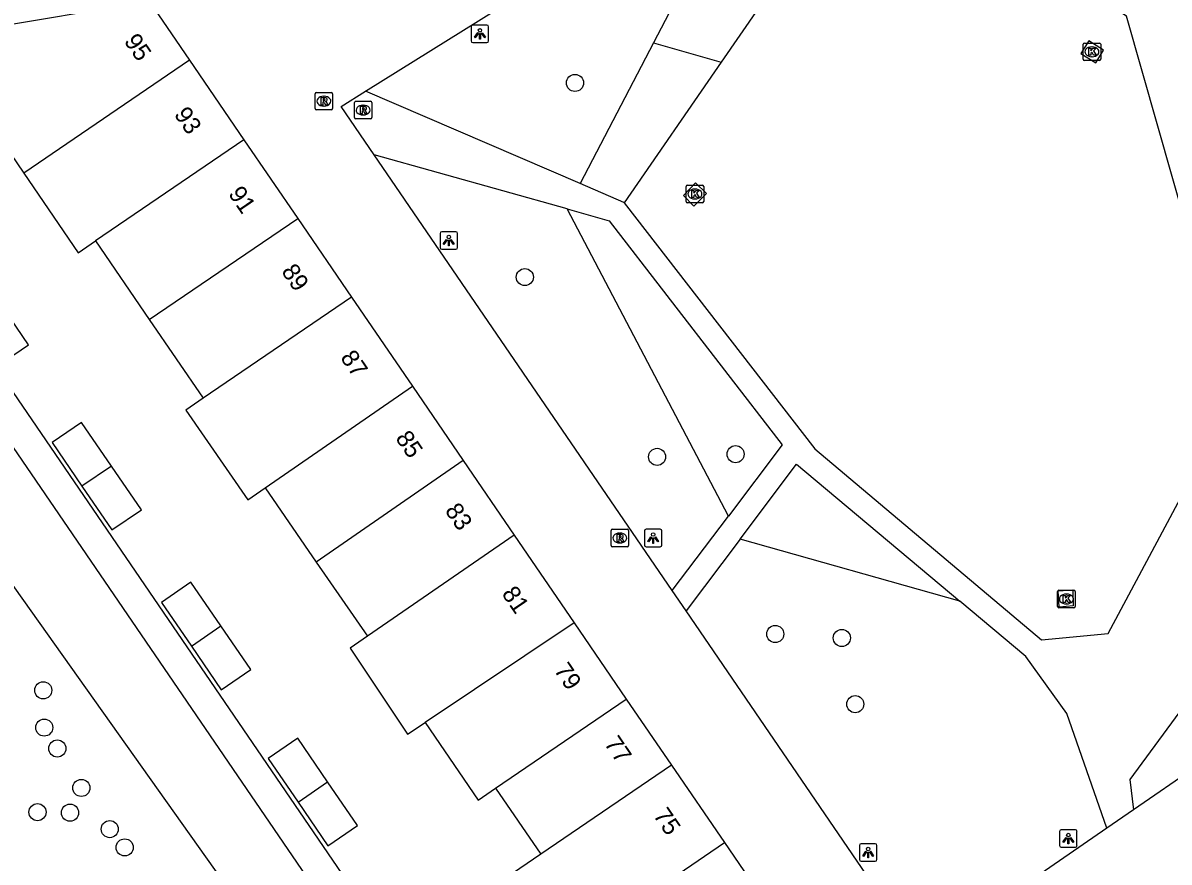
# Model space of a CAD drawing. Extents: x 155275 to 156263, y 382654 to 383635.
# Drawn here: x 155429.2 to 155494.7, y 382953 to 383001 of the extents above; entities that cross this region are included whole.
import ezdxf

# ---------------------------------------------------------------- set-up
doc = ezdxf.new("R2010")
doc.units = 0
for name, color, linetype in [('IMGEO_Boom', 7, 'Continuous'), ('IMGEO_Groenvoorziening', 7, 'Continuous'), ('IMGEO_Kolk', 7, 'Continuous'), ('IMGEO_Lichtpunt', 7, 'Continuous'), ('IMGEO_Pand', 7, 'Continuous'), ('IMGEO_Pand_nummerreeks', 7, 'Continuous'), ('IMGEO_Rioolput', 7, 'Continuous'), ('IMGEO_Voetpad_gesloten', 7, 'Continuous'), ('IMGEO_Voetpad_halfverhard', 7, 'Continuous'), ('IMGEO_Voetpad_open', 7, 'Continuous')]:
    doc.layers.add(name, color=color, linetype=linetype)

msp = doc.modelspace()

# ---------------------------------------------------------------- linework, layer by layer
at = {"layer": 'IMGEO_Boom'}
for centre in [(155460.746, 382997.555), (155457.883, 382986.463), (155469.914, 382976.346), (155465.433, 382976.193), (155472.178, 382966.076), (155475.978, 382965.849), (155430.394, 382962.861), (155476.745, 382962.069), (155430.451, 382960.729), (155431.197, 382959.533), (155432.569, 382957.284), (155430.066, 382955.897), (155431.924, 382955.868), (155434.189, 382954.931), (155435.043, 382953.886)]:
    msp.add_circle(centre, 0.489, dxfattribs=at)
at = {"layer": 'IMGEO_Groenvoorziening'}
for points in [[(155471.008, 383010.94), (155465.23, 382999.846)], [(155477.449, 383010.857), (155469.091, 382998.733)], [(155405.665, 383004.391), (155426.03, 382972.515), (155450.141, 382938.572), (155450.906, 382935.259), (155448.856, 382932.565), (155446.663, 382930.282)], [(155465.23, 382999.846), (155461.042, 382991.805)], [(155465.23, 382999.846), (155469.091, 382998.733)], [(155469.091, 382998.733), (155463.557, 382990.705)], [(155469.503, 382972.811), (155460.297, 382990.354)], [(155482.709, 382967.951), (155470.174, 382971.495)]]:
    msp.add_lwpolyline(points, dxfattribs=at)
at = {"layer": 'IMGEO_Kolk'}
for p, q in [((155489.753, 382998.908), (155489.753, 382999.76)), ((155489.828, 382999.834), (155490.68, 382999.834)), ((155490.754, 382999.76), (155490.754, 382998.908)), ((155490.264, 382999.054), (155490.239, 382999.054)), ((155490.241, 382999.614), (155490.266, 382999.614)), ((155490.68, 382998.834), (155489.828, 382998.834)), ((155467.093, 382990.782), (155467.093, 382991.634)), ((155467.168, 382991.708), (155468.02, 382991.708)), ((155467.581, 382991.488), (155467.606, 382991.488)), ((155468.094, 382991.634), (155468.094, 382990.782)), ((155468.02, 382990.708), (155467.168, 382990.708)), ((155467.604, 382990.928), (155467.579, 382990.928)), ((155488.296, 382967.649), (155488.296, 382968.501)), ((155488.371, 382968.575), (155489.223, 382968.575)), ((155488.784, 382968.355), (155488.809, 382968.355)), ((155489.297, 382968.501), (155489.297, 382967.649)), ((155488.807, 382967.795), (155488.782, 382967.795)), ((155489.223, 382967.575), (155488.371, 382967.575))]:
    msp.add_line(p, q, dxfattribs=at)
for points in [[(155489.753, 382998.908), (155489.753, 382999.76)], [(155489.828, 382999.834), (155490.68, 382999.834)], [(155490.754, 382999.76), (155490.754, 382998.908)], [(155490.074, 382999.534), (155490.197, 382999.534), (155490.197, 382999.383), (155490.327, 382999.534), (155490.491, 382999.534), (155490.345, 382999.383), (155490.498, 382999.134), (155490.346, 382999.134), (155490.261, 382999.298), (155490.197, 382999.231), (155490.197, 382999.134), (155490.074, 382999.134), (155490.074, 382999.534)], [(155490.68, 382998.834), (155489.828, 382998.834)], [(155467.093, 382990.782), (155467.093, 382991.634)], [(155467.168, 382991.708), (155468.02, 382991.708)], [(155467.414, 382991.408), (155467.537, 382991.408), (155467.537, 382991.257), (155467.667, 382991.408), (155467.831, 382991.408), (155467.685, 382991.257), (155467.838, 382991.008), (155467.686, 382991.008), (155467.601, 382991.172), (155467.537, 382991.105), (155467.537, 382991.008), (155467.414, 382991.008), (155467.414, 382991.408)], [(155468.094, 382991.634), (155468.094, 382990.782)], [(155468.02, 382990.708), (155467.168, 382990.708)], [(155488.296, 382967.649), (155488.296, 382968.501)], [(155488.371, 382968.575), (155489.223, 382968.575)], [(155489.297, 382968.501), (155489.297, 382967.649)], [(155488.617, 382968.275), (155488.74, 382968.275), (155488.74, 382968.124), (155488.87, 382968.275), (155489.034, 382968.275), (155488.888, 382968.124), (155489.041, 382967.875), (155488.889, 382967.875), (155488.804, 382968.039), (155488.74, 382967.972), (155488.74, 382967.875), (155488.617, 382967.875), (155488.617, 382968.275)], [(155489.223, 382967.575), (155488.371, 382967.575)]]:
    msp.add_lwpolyline(points, dxfattribs=at)
for centre, start, end in [((155489.83, 382999.758), 91.55205, 178.44795), ((155489.83, 382999.758), 91.55205, 178.44795), ((155490.678, 382999.758), 1.55205, 88.44795), ((155490.678, 382999.758), 1.55205, 88.44795), ((155489.83, 382998.91), 181.55205, 268.44795), ((155489.83, 382998.91), 181.55205, 268.44795), ((155490.678, 382998.91), 271.55205, 358.44795), ((155490.678, 382998.91), 271.55205, 358.44795), ((155467.17, 382991.632), 91.55205, 178.44795), ((155467.17, 382991.632), 91.55205, 178.44795), ((155468.018, 382991.632), 1.55205, 88.44795), ((155468.018, 382991.632), 1.55205, 88.44795), ((155467.17, 382990.784), 181.55205, 268.44795), ((155467.17, 382990.784), 181.55205, 268.44795), ((155468.018, 382990.784), 271.55205, 358.44795), ((155468.018, 382990.784), 271.55205, 358.44795), ((155488.373, 382968.499), 91.55205, 178.44795), ((155488.373, 382968.499), 91.55205, 178.44795), ((155489.221, 382968.499), 1.55205, 88.44795), ((155489.221, 382968.499), 1.55205, 88.44795), ((155488.373, 382967.651), 181.55205, 268.44795), ((155488.373, 382967.651), 181.55205, 268.44795), ((155489.221, 382967.651), 271.55205, 358.44795), ((155489.221, 382967.651), 271.55205, 358.44795)]:
    msp.add_arc(centre, 0.0765, start, end, dxfattribs=at)
for centre, major_axis, ratio, start_param, end_param in [((155490.24, 382999.334), (-0.387, 0.002), 0.722429, 4.712389, 7.853982), ((155490.265, 382999.334), (-0.39, 0.002), 0.717154, 1.570796, 4.712389), ((155467.58, 382991.208), (-0.387, 0.002), 0.722429, 4.712389, 7.853982), ((155467.605, 382991.208), (-0.39, 0.002), 0.717154, 1.570796, 4.712389), ((155488.783, 382968.075), (-0.387, 0.002), 0.722429, 4.712389, 7.853982), ((155488.808, 382968.075), (-0.39, 0.002), 0.717154, 1.570796, 4.712389)]:
    msp.add_ellipse(centre, major_axis=major_axis, ratio=ratio, start_param=start_param, end_param=end_param, dxfattribs=at)
at = {"layer": 'IMGEO_Lichtpunt'}
for p, q in [((155454.821, 383000.762), (155454.821, 382999.955)), ((155454.821, 383000.762), (155454.821, 382999.955)), ((155455.723, 383000.857), (155454.915, 383000.857)), ((155455.723, 383000.857), (155454.915, 383000.857)), ((155455.817, 382999.955), (155455.817, 383000.762)), ((155455.817, 382999.955), (155455.817, 383000.762)), ((155454.915, 382999.861), (155455.723, 382999.861)), ((155454.915, 382999.861), (155455.723, 382999.861)), ((155453.044, 382988.954), (155453.044, 382988.147)), ((155453.044, 382988.954), (155453.044, 382988.147)), ((155453.946, 382989.049), (155453.138, 382989.049)), ((155453.946, 382989.049), (155453.138, 382989.049)), ((155454.04, 382988.147), (155454.04, 382988.954)), ((155454.04, 382988.147), (155454.04, 382988.954)), ((155453.138, 382988.053), (155453.946, 382988.053)), ((155453.138, 382988.053), (155453.946, 382988.053)), ((155464.711, 382971.961), (155464.711, 382971.154)), ((155464.711, 382971.961), (155464.711, 382971.154)), ((155465.613, 382972.056), (155464.805, 382972.056)), ((155465.613, 382972.056), (155464.805, 382972.056)), ((155465.707, 382971.154), (155465.707, 382971.961)), ((155465.707, 382971.154), (155465.707, 382971.961)), ((155464.805, 382971.06), (155465.613, 382971.06)), ((155464.805, 382971.06), (155465.613, 382971.06)), ((155488.406, 382954.795), (155488.406, 382953.988)), ((155488.406, 382954.795), (155488.406, 382953.988)), ((155489.308, 382954.89), (155488.5, 382954.89)), ((155489.308, 382954.89), (155488.5, 382954.89)), ((155489.402, 382953.988), (155489.402, 382954.795)), ((155489.402, 382953.988), (155489.402, 382954.795)), ((155476.983, 382954.001), (155476.983, 382953.194)), ((155476.983, 382954.001), (155476.983, 382953.194)), ((155477.885, 382954.096), (155477.077, 382954.096)), ((155477.885, 382954.096), (155477.077, 382954.096)), ((155477.979, 382953.194), (155477.979, 382954.001)), ((155477.979, 382953.194), (155477.979, 382954.001)), ((155488.5, 382953.894), (155489.308, 382953.894)), ((155488.5, 382953.894), (155489.308, 382953.894)), ((155477.077, 382953.1), (155477.885, 382953.1)), ((155477.077, 382953.1), (155477.885, 382953.1))]:
    msp.add_line(p, q, dxfattribs=at)
for points in [[(155455.195, 383000.426), (155455.234, 383000.398), (155455.046, 383000.136), (155455.008, 383000.163), (155455.195, 383000.426)], [(155455.297, 383000.378), (155455.344, 383000.378), (155455.344, 383000.056), (155455.297, 383000.056), (155455.297, 383000.378)], [(155455.407, 383000.398), (155455.445, 383000.425), (155455.632, 383000.163), (155455.593, 383000.135), (155455.407, 383000.398)], [(155453.418, 382988.618), (155453.457, 382988.59), (155453.269, 382988.328), (155453.231, 382988.355), (155453.418, 382988.618)], [(155453.63, 382988.59), (155453.668, 382988.617), (155453.855, 382988.355), (155453.816, 382988.327), (155453.63, 382988.59)], [(155453.52, 382988.57), (155453.567, 382988.57), (155453.567, 382988.248), (155453.52, 382988.248), (155453.52, 382988.57)], [(155465.085, 382971.625), (155465.124, 382971.597), (155464.936, 382971.335), (155464.898, 382971.362), (155465.085, 382971.625)], [(155465.187, 382971.577), (155465.234, 382971.577), (155465.234, 382971.255), (155465.187, 382971.255), (155465.187, 382971.577)], [(155465.297, 382971.597), (155465.335, 382971.624), (155465.522, 382971.362), (155465.483, 382971.334), (155465.297, 382971.597)], [(155488.78, 382954.459), (155488.819, 382954.431), (155488.631, 382954.169), (155488.593, 382954.196), (155488.78, 382954.459)], [(155488.882, 382954.411), (155488.929, 382954.411), (155488.929, 382954.089), (155488.882, 382954.089), (155488.882, 382954.411)], [(155488.992, 382954.431), (155489.03, 382954.458), (155489.217, 382954.196), (155489.178, 382954.168), (155488.992, 382954.431)], [(155477.357, 382953.665), (155477.396, 382953.637), (155477.208, 382953.375), (155477.17, 382953.402), (155477.357, 382953.665)], [(155477.459, 382953.617), (155477.506, 382953.617), (155477.506, 382953.295), (155477.459, 382953.295), (155477.459, 382953.617)], [(155477.569, 382953.637), (155477.607, 382953.664), (155477.794, 382953.402), (155477.755, 382953.374), (155477.569, 382953.637)]]:
    msp.add_lwpolyline(points, dxfattribs=at)
for centre in [(155455.32, 383000.56), (155453.543, 382988.752), (155465.21, 382971.759), (155488.905, 382954.593), (155477.482, 382953.799)]:
    msp.add_circle(centre, 0.0994, dxfattribs=at)
for centre, start, end in [((155454.915, 383000.762), 90, 180), ((155454.915, 383000.762), 90, 180), ((155455.723, 383000.762), 0, 90), ((155455.723, 383000.762), 0, 90), ((155454.915, 382999.955), 180, 270), ((155454.915, 382999.955), 180, 270), ((155455.723, 382999.955), 270, 0), ((155455.723, 382999.955), 270, 360), ((155453.138, 382988.954), 90, 180), ((155453.138, 382988.954), 90, 180), ((155453.946, 382988.954), 0, 90), ((155453.946, 382988.954), 0, 90), ((155453.138, 382988.147), 180, 270), ((155453.138, 382988.147), 180, 270), ((155453.946, 382988.147), 270, 0), ((155453.946, 382988.147), 270, 360), ((155464.805, 382971.961), 90, 180), ((155464.805, 382971.961), 90, 180), ((155465.613, 382971.961), 0, 90), ((155465.613, 382971.961), 0, 90), ((155464.805, 382971.154), 180, 270), ((155464.805, 382971.154), 180, 270), ((155465.613, 382971.154), 270, 0), ((155465.613, 382971.154), 270, 360), ((155488.5, 382954.795), 90, 180), ((155488.5, 382954.795), 90, 180), ((155489.308, 382954.795), 0, 90), ((155489.308, 382954.795), 0, 90), ((155477.077, 382954.001), 90, 180), ((155477.077, 382954.001), 90, 180), ((155477.885, 382954.001), 0, 90), ((155477.885, 382954.001), 0, 90), ((155488.5, 382953.988), 180, 270), ((155488.5, 382953.988), 180, 270), ((155489.308, 382953.988), 270, 0), ((155489.308, 382953.988), 270, 360), ((155477.077, 382953.194), 180, 270), ((155477.077, 382953.194), 180, 270), ((155477.885, 382953.194), 270, 0), ((155477.885, 382953.194), 270, 360)]:
    msp.add_arc(centre, 0.0946, start, end, dxfattribs=at)
at = {"layer": 'IMGEO_Pand'}
for points in [[(155426.622, 383000.594), (155436.437, 383002.224), (155438.739, 382998.854)], [(155426.622, 383000.594), (155428.174, 382998.324), (155426.176, 382996.958), (155429.278, 382992.407)], [(155438.739, 382998.854), (155429.278, 382992.407)], [(155438.739, 382998.854), (155441.846, 382994.306)], [(155441.846, 382994.306), (155433.38, 382988.537)], [(155441.846, 382994.306), (155444.917, 382989.81)], [(155429.278, 382992.407), (155432.38, 382987.855), (155433.38, 382988.537)], [(155436.447, 382984.038), (155444.917, 382989.81)], [(155444.917, 382989.81), (155447.989, 382985.314)], [(155433.38, 382988.537), (155436.447, 382984.038)], [(155447.989, 382985.314), (155439.513, 382979.538)], [(155447.989, 382985.314), (155451.464, 382980.227)], [(155426.161, 382983.939), (155427.867, 382981.443), (155429.552, 382982.595), (155427.846, 382985.091)], [(155436.447, 382984.038), (155439.513, 382979.538)], [(155443.055, 382974.419), (155451.464, 382980.227)], [(155451.464, 382980.227), (155454.366, 382975.978)], [(155439.513, 382979.538), (155438.527, 382978.857), (155442.065, 382973.735), (155443.055, 382974.419)], [(155434.29, 382975.667), (155432.585, 382978.159), (155430.901, 382977.008), (155432.605, 382974.515)], [(155434.29, 382975.667), (155432.605, 382974.515)], [(155432.605, 382974.515), (155434.309, 382972.022), (155435.994, 382973.174), (155434.29, 382975.667)], [(155454.366, 382975.978), (155445.979, 382970.186)], [(155454.366, 382975.978), (155457.268, 382971.73)], [(155443.055, 382974.419), (155445.979, 382970.186)], [(155457.268, 382971.73), (155448.903, 382965.952)], [(155457.268, 382971.73), (155460.693, 382966.717)], [(155445.979, 382970.186), (155448.903, 382965.952)], [(155440.532, 382966.538), (155438.826, 382969.032), (155437.142, 382967.88), (155438.847, 382965.386)], [(155438.847, 382965.386), (155440.532, 382966.538)], [(155438.847, 382965.386), (155440.553, 382962.892), (155442.237, 382964.043), (155440.532, 382966.538)], [(155460.693, 382966.717), (155452.189, 382961.019)], [(155460.693, 382966.717), (155463.669, 382962.361)], [(155448.903, 382965.952), (155447.904, 382965.262), (155451.192, 382960.351), (155452.189, 382961.019)], [(155456.215, 382957.264), (155463.669, 382962.361)], [(155463.669, 382962.361), (155466.247, 382958.586)], [(155452.189, 382961.019), (155455.222, 382956.585), (155456.215, 382957.264)], [(155446.623, 382957.629), (155444.918, 382960.122), (155443.234, 382958.971), (155444.939, 382956.477)], [(155466.247, 382958.586), (155458.792, 382953.493)], [(155466.247, 382958.586), (155469.272, 382954.159)], [(155444.939, 382956.477), (155446.623, 382957.629)], [(155444.939, 382956.477), (155446.644, 382953.984), (155448.328, 382955.136), (155446.623, 382957.629)], [(155456.215, 382957.264), (155458.792, 382953.493)], [(155459.842, 382947.715), (155469.272, 382954.159)], [(155469.272, 382954.159), (155472.298, 382949.729)], [(155458.792, 382953.493), (155456.816, 382952.143), (155459.842, 382947.715)]]:
    msp.add_lwpolyline(points, dxfattribs=at)
at = {"layer": 'IMGEO_Rioolput'}
for p, q in [((155445.911, 382996.086), (155445.911, 382996.938)), ((155445.986, 382997.012), (155446.838, 382997.012)), ((155446.399, 382996.792), (155446.424, 382996.792)), ((155446.912, 382996.938), (155446.912, 382996.086)), ((155448.152, 382995.578), (155448.152, 382996.43)), ((155448.227, 382996.504), (155449.079, 382996.504)), ((155449.153, 382996.43), (155449.153, 382995.578)), ((155446.838, 382996.012), (155445.986, 382996.012)), ((155446.422, 382996.232), (155446.397, 382996.232)), ((155448.64, 382996.284), (155448.665, 382996.284)), ((155449.079, 382995.504), (155448.227, 382995.504)), ((155448.663, 382995.724), (155448.638, 382995.724)), ((155462.805, 382971.133), (155462.805, 382971.985)), ((155462.88, 382972.059), (155463.732, 382972.059)), ((155463.293, 382971.839), (155463.318, 382971.839)), ((155463.806, 382971.985), (155463.806, 382971.133)), ((155463.732, 382971.059), (155462.88, 382971.059)), ((155463.316, 382971.279), (155463.291, 382971.279))]:
    msp.add_line(p, q, dxfattribs=at)
for points in [[(155445.911, 382996.086), (155445.911, 382996.938)], [(155445.986, 382997.012), (155446.838, 382997.012)], [(155446.5, 382996.71), (155446.248, 382996.712), (155446.248, 382996.312)], [(155446.248, 382996.312), (155446.372, 382996.312), (155446.372, 382996.474), (155446.383, 382996.474)], [(155446.426, 382996.631), (155446.372, 382996.631), (155446.372, 382996.55)], [(155446.372, 382996.55), (155446.424, 382996.55)], [(155446.43, 382996.445), (155446.501, 382996.312), (155446.641, 382996.312), (155446.576, 382996.438)], [(155446.912, 382996.938), (155446.912, 382996.086)], [(155448.152, 382995.578), (155448.152, 382996.43)], [(155448.227, 382996.504), (155449.079, 382996.504)], [(155449.153, 382996.43), (155449.153, 382995.578)], [(155446.838, 382996.012), (155445.986, 382996.012)], [(155448.741, 382996.202), (155448.489, 382996.204), (155448.489, 382995.804)], [(155448.489, 382995.804), (155448.613, 382995.804), (155448.613, 382995.966), (155448.624, 382995.966)], [(155448.667, 382996.123), (155448.613, 382996.123), (155448.613, 382996.042)], [(155448.613, 382996.042), (155448.665, 382996.042)], [(155448.671, 382995.937), (155448.742, 382995.804), (155448.882, 382995.804), (155448.817, 382995.93)], [(155449.079, 382995.504), (155448.227, 382995.504)], [(155462.805, 382971.133), (155462.805, 382971.985)], [(155462.88, 382972.059), (155463.732, 382972.059)], [(155463.394, 382971.757), (155463.142, 382971.759), (155463.142, 382971.359)], [(155463.32, 382971.678), (155463.266, 382971.678), (155463.266, 382971.597)], [(155463.266, 382971.597), (155463.318, 382971.597)], [(155463.806, 382971.985), (155463.806, 382971.133)], [(155463.732, 382971.059), (155462.88, 382971.059)], [(155463.142, 382971.359), (155463.266, 382971.359), (155463.266, 382971.521), (155463.277, 382971.521)], [(155463.324, 382971.492), (155463.395, 382971.359), (155463.535, 382971.359), (155463.47, 382971.485)]]:
    msp.add_lwpolyline(points, dxfattribs=at)
for centre, radius, start, end in [((155445.988, 382996.936), 0.0765, 91.55205, 178.44795), ((155445.988, 382996.936), 0.0765, 91.55205, 178.44795), ((155446.382, 382996.421), 0.0533, 26.02933, 88.69889), ((155446.408, 382996.739), 0.19, 274.7715, 282.96867), ((155446.432, 382996.535), 0.0964, 77.00612, 93.18647), ((155446.446, 382996.592), 0.0378, 276.66336, 79.67722), ((155446.499, 382996.6), 0.109, 350.36119, 89.41601), ((155446.497, 382996.6), 0.112, 277.58423, 350.98172), ((155446.481, 382996.385), 0.108, 29.51342, 73.79051), ((155446.836, 382996.936), 0.0765, 1.55205, 88.44795), ((155446.836, 382996.936), 0.0765, 1.55205, 88.44795), ((155448.229, 382996.428), 0.0765, 91.55205, 178.44795), ((155448.229, 382996.428), 0.0765, 91.55205, 178.44795), ((155449.077, 382996.428), 0.0765, 1.55205, 88.44795), ((155449.077, 382996.428), 0.0765, 1.55205, 88.44795), ((155445.988, 382996.088), 0.0765, 181.55205, 268.44795), ((155445.988, 382996.088), 0.0765, 181.55205, 268.44795), ((155446.836, 382996.088), 0.0765, 271.55205, 358.44795), ((155446.836, 382996.088), 0.0765, 271.55205, 358.44795), ((155448.623, 382995.913), 0.0533, 26.02933, 88.69889), ((155448.649, 382996.231), 0.19, 274.7715, 282.96867), ((155448.673, 382996.027), 0.0964, 77.00612, 93.18647), ((155448.687, 382996.084), 0.0378, 276.66336, 79.67722), ((155448.74, 382996.092), 0.109, 350.36119, 89.41601), ((155448.738, 382996.092), 0.112, 277.58423, 350.98172), ((155448.722, 382995.877), 0.108, 29.51342, 73.79051), ((155448.229, 382995.58), 0.0765, 181.55205, 268.44795), ((155448.229, 382995.58), 0.0765, 181.55205, 268.44795), ((155449.077, 382995.58), 0.0765, 271.55205, 358.44795), ((155449.077, 382995.58), 0.0765, 271.55205, 358.44795), ((155462.882, 382971.983), 0.0765, 91.55205, 178.44795), ((155462.882, 382971.983), 0.0765, 91.55205, 178.44795), ((155463.302, 382971.786), 0.19, 274.7715, 282.96867), ((155463.326, 382971.582), 0.0964, 77.00612, 93.18647), ((155463.34, 382971.639), 0.0378, 276.66336, 79.67722), ((155463.393, 382971.647), 0.109, 350.36119, 89.41601), ((155463.391, 382971.647), 0.112, 277.58423, 350.98172), ((155463.73, 382971.983), 0.0765, 1.55205, 88.44795), ((155463.73, 382971.983), 0.0765, 1.55205, 88.44795), ((155462.882, 382971.135), 0.0765, 181.55205, 268.44795), ((155462.882, 382971.135), 0.0765, 181.55205, 268.44795), ((155463.276, 382971.468), 0.0533, 26.02933, 88.69889), ((155463.375, 382971.432), 0.108, 29.51342, 73.79051), ((155463.73, 382971.135), 0.0765, 271.55205, 358.44795), ((155463.73, 382971.135), 0.0765, 271.55205, 358.44795)]:
    msp.add_arc(centre, radius, start, end, dxfattribs=at)
for centre, major_axis, ratio, start_param, end_param in [((155446.398, 382996.512), (-0.387, 0.002), 0.722429, 4.712389, 7.853982), ((155446.423, 382996.512), (-0.39, 0.002), 0.717154, 1.570796, 4.712389), ((155448.639, 382996.004), (-0.387, 0.002), 0.722429, 4.712389, 7.853982), ((155448.664, 382996.004), (-0.39, 0.002), 0.717154, 1.570796, 4.712389), ((155463.292, 382971.559), (-0.387, 0.002), 0.722429, 4.712389, 7.853982), ((155463.317, 382971.559), (-0.39, 0.002), 0.717154, 1.570796, 4.712389)]:
    msp.add_ellipse(centre, major_axis=major_axis, ratio=ratio, start_param=start_param, end_param=end_param, dxfattribs=at)
at = {"layer": 'IMGEO_Voetpad_gesloten'}
for points in [[(155490.074, 382999.963), (155489.624, 382999.233), (155490.477, 382998.704), (155490.92, 382999.431), (155490.074, 382999.963)], [(155467.539, 382990.522), (155468.26, 382991.234), (155467.627, 382991.851), (155466.95, 382991.123), (155467.539, 382990.522)], [(155488.32, 382968.546), (155489.173, 382968.601), (155489.186, 382967.679), (155488.393, 382967.6), (155488.32, 382968.546)]]:
    msp.add_lwpolyline(points, dxfattribs=at)
at = {"layer": 'IMGEO_Voetpad_halfverhard'}
for points in [[(155463.557, 382990.705), (155474.436, 382976.649), (155487.381, 382965.751), (155491.188, 382966.102), (155498.409, 382979.644), (155492.224, 383001.364), (155477.449, 383010.857)], [(155461.042, 382991.805), (155448.793, 382997.09)], [(155460.297, 382990.354), (155449.288, 382993.444)], [(155463.557, 382990.705), (155463.539, 382990.728), (155461.042, 382991.805)], [(155460.297, 382990.354), (155462.691, 382989.682), (155472.575, 382976.879), (155469.503, 382972.811)], [(155470.174, 382971.495), (155473.395, 382975.776), (155482.709, 382967.951)], [(155466.292, 382968.557), (155469.503, 382972.811)], [(155470.174, 382971.495), (155467.088, 382967.393)], [(155491.103, 382954.98), (155488.826, 382961.54), (155486.475, 382964.787), (155482.709, 382967.951)], [(155506.132, 382965.342), (155498.071, 382965.451), (155492.416, 382957.769), (155492.631, 382956.034)]]:
    msp.add_lwpolyline(points, dxfattribs=at)
at = {"layer": 'IMGEO_Voetpad_open'}
for points in [[(155448.793, 382997.09), (155471.008, 383010.94)], [(155408.98, 383005.536), (155416.626, 382994.342), (155463.155, 382926.228)], [(155464.622, 382927.23), (155421.418, 382990.501), (155415.754, 382998.795), (155426.622, 383000.594)], [(155449.288, 382993.444), (155447.393, 382996.217), (155448.793, 382997.09)], [(155466.292, 382968.557), (155449.288, 382993.444)], [(155467.088, 382967.393), (155466.292, 382968.557)], [(155491.103, 382954.98), (155480.543, 382947.7), (155467.088, 382967.393)], [(155499.817, 382960.988), (155492.631, 382956.034)], [(155492.631, 382956.034), (155491.103, 382954.98)]]:
    msp.add_lwpolyline(points, dxfattribs=at)

# ---------------------------------------------------------------- texts
at = {"layer": 'IMGEO_Pand_nummerreeks'}
for s, p in [('95', (155434.971, 382999.938)), ('93', (155437.829, 382995.754)), ('91', (155440.924, 382991.224)), ('89', (155443.955, 382986.786)), ('87', (155447.32, 382981.86)), ('85', (155450.464, 382977.259)), ('83', (155453.288, 382973.124)), ('81', (155456.531, 382968.377)), ('79', (155459.516, 382964.007)), ('77', (155462.38, 382959.816)), ('75', (155465.182, 382955.714))]:
    msp.add_text(s, height=1, rotation=304.33715, dxfattribs=at).set_placement(p)

doc.saveas('drawing.dxf')
